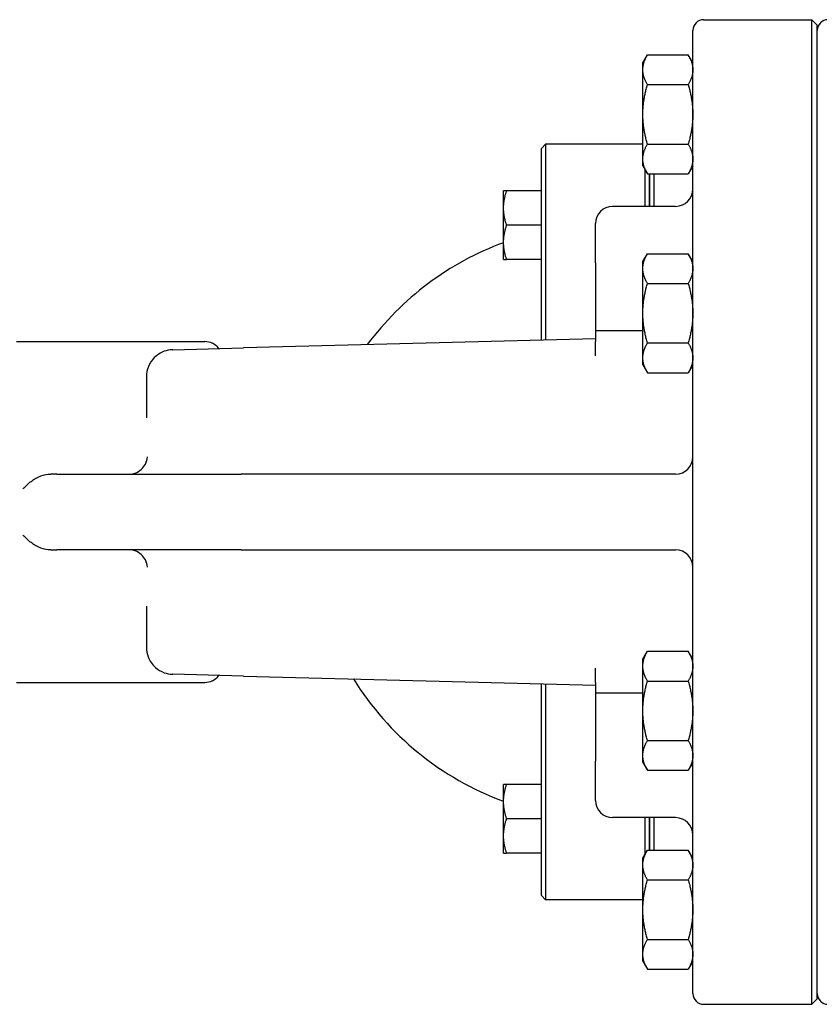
# Model space of a CAD drawing. Header units: inches. Extents: x 18 to 846, y -67 to 561.
# Tile 581 of 656: x 784 to 790, y 302 to 309. Entities that reach past the tile are written whole.
import ezdxf

# ---------------------------------------------------------------- set-up
doc = ezdxf.new("R2010")
doc.units = ezdxf.units.IN
doc.header["$LTSCALE"] = 24
doc.header["$MEASUREMENT"] = 0
doc.layers.add('Visible (ANSI)', color=7, linetype='Continuous', lineweight=30)

msp = doc.modelspace()

# ---------------------------------------------------------------- linework, layer by layer
at = {"layer": 'Visible (ANSI)'}
for p, q in [((788.97451, 309.11554), (789.76191, 309.11554)), ((789.76191, 301.95019), (789.76191, 309.11554)), ((789.80128, 309.07617), (789.76191, 309.11554)), ((789.80128, 301.98956), (789.80128, 309.07617)), ((788.89577, 302.02893), (788.89577, 309.0368)), ((788.53177, 308.80157), (788.56526, 308.85958)), ((788.56526, 308.85958), (788.86227, 308.85958)), ((788.89577, 308.80157), (788.86227, 308.85958)), ((788.53177, 308.75132), (788.53177, 308.80157)), ((788.53177, 308.42657), (788.53177, 308.75132)), ((788.56526, 308.64307), (788.86227, 308.64307)), ((788.53177, 308.10181), (788.53177, 308.42657)), ((787.7934, 308.17911), (787.82465, 308.21036)), ((787.82465, 308.21036), (787.82465, 308.14715)), ((788.53177, 308.21036), (787.82465, 308.21036)), ((788.56526, 308.21006), (788.86227, 308.21006)), ((787.7934, 308.11603), (787.7934, 308.17911)), ((787.7934, 306.7837), (787.7934, 308.11603)), ((787.82465, 308.14715), (787.82465, 306.78452)), ((788.53177, 308.05157), (788.53177, 308.10181)), ((788.53177, 308.05157), (788.56526, 307.99355)), ((788.89577, 308.05157), (788.86227, 307.99355)), ((788.54955, 307.75727), (788.54955, 308.02075)), ((788.56526, 307.99355), (788.86227, 307.99355)), ((788.5808, 307.75727), (788.5808, 307.99355)), ((788.5808, 307.99355), (788.5808, 307.75727)), ((788.61205, 307.99355), (788.61205, 307.75727)), ((787.5184, 307.74481), (787.5184, 307.86981)), ((787.7934, 307.86981), (787.54073, 307.86981)), ((788.77077, 307.75727), (788.3121, 307.75727)), ((787.5184, 307.49481), (787.5184, 307.74481)), ((787.7934, 307.61981), (787.54073, 307.61981)), ((788.1871, 307.34648), (788.1871, 307.63227)), ((787.5184, 307.36981), (787.5184, 307.49481)), ((788.53177, 307.35472), (788.56526, 307.41273)), ((788.56526, 307.41273), (788.86227, 307.41273)), ((788.89577, 307.35472), (788.86227, 307.41273)), ((787.7934, 307.36981), (787.54073, 307.36981)), ((788.1871, 307.34648), (788.1871, 306.85176)), ((788.53177, 307.30447), (788.53177, 307.35472)), ((788.53177, 306.97972), (788.53177, 307.30447)), ((788.56526, 307.19622), (788.86227, 307.19622)), ((788.53177, 306.65496), (788.53177, 306.97972)), ((788.1871, 306.85176), (788.1871, 306.77302)), ((788.53177, 306.85176), (788.1871, 306.85176)), ((783.97451, 306.77302), (785.34557, 306.77302)), ((788.1871, 306.79395), (785.6248, 306.72727)), ((788.1871, 306.66891), (788.1871, 306.77302)), ((788.56526, 306.76321), (788.86227, 306.76321)), ((785.11112, 306.7139), (785.6248, 306.72727)), ((788.53177, 306.60472), (788.53177, 306.65496)), ((788.53177, 306.60472), (788.56526, 306.5467)), ((788.56526, 306.5467), (788.86227, 306.5467)), ((788.89577, 306.60472), (788.86227, 306.5467)), ((784.91939, 306.51712), (784.91939, 306.21745)), ((784.26864, 305.80846), (784.22286, 305.80846)), ((784.26864, 305.80846), (785.61016, 305.80846)), ((788.61013, 305.80846), (785.61016, 305.80846)), ((788.77077, 305.80846), (788.61013, 305.80846)), ((784.22286, 305.25727), (784.26864, 305.25727)), ((785.61016, 305.25727), (784.26864, 305.25727)), ((785.61016, 305.25727), (788.61013, 305.25727)), ((788.61013, 305.25727), (788.77077, 305.25727)), ((784.91939, 304.84828), (784.91939, 304.54861)), ((788.53177, 304.46101), (788.56526, 304.51903)), ((788.53177, 304.41077), (788.53177, 304.46101)), ((788.56526, 304.51903), (788.86227, 304.51903)), ((788.89577, 304.46101), (788.86227, 304.51903)), ((788.1871, 304.29271), (788.1871, 304.39682)), ((788.53177, 304.08601), (788.53177, 304.41077)), ((785.6248, 304.33846), (785.11112, 304.35183)), ((785.6248, 304.33846), (788.1871, 304.27178)), ((783.97451, 304.29271), (785.34557, 304.29271)), ((787.7934, 302.8047), (787.7934, 304.28203)), ((787.82465, 304.28121), (787.82465, 302.77358)), ((788.1871, 304.29271), (788.1871, 304.21397)), ((788.56526, 304.30252), (788.86227, 304.30252)), ((788.1871, 304.21397), (788.1871, 303.71925)), ((788.53177, 304.21397), (788.1871, 304.21397)), ((788.53177, 303.76125), (788.53177, 304.08601)), ((788.56526, 303.86951), (788.86227, 303.86951)), ((788.53177, 303.71101), (788.53177, 303.76125)), ((788.1871, 303.43346), (788.1871, 303.71925)), ((788.53177, 303.71101), (788.56526, 303.653)), ((788.89577, 303.71101), (788.86227, 303.653)), ((788.56526, 303.653), (788.86227, 303.653)), ((787.5184, 303.42592), (787.5184, 303.55092)), ((787.7934, 303.55092), (787.54073, 303.55092)), ((787.5184, 303.17592), (787.5184, 303.42592)), ((787.7934, 303.30092), (787.54073, 303.30092)), ((788.77077, 303.30846), (788.3121, 303.30846)), ((788.54955, 303.04498), (788.54955, 303.30846)), ((788.5808, 303.07218), (788.5808, 303.30846)), ((788.5808, 303.30846), (788.5808, 303.07218)), ((788.61205, 303.30846), (788.61205, 303.07218)), ((787.5184, 303.05092), (787.5184, 303.17592)), ((787.7934, 303.05092), (787.54073, 303.05092)), ((788.53177, 303.01416), (788.56526, 303.07218)), ((788.56526, 303.07218), (788.86227, 303.07218)), ((788.89577, 303.01416), (788.86227, 303.07218)), ((788.53177, 302.96392), (788.53177, 303.01416)), ((788.53177, 302.63916), (788.53177, 302.96392)), ((788.56526, 302.85567), (788.86227, 302.85567)), ((787.7934, 302.74161), (787.7934, 302.8047)), ((787.7934, 302.74161), (787.82465, 302.71036)), ((787.82465, 302.77358), (787.82465, 302.71036)), ((788.53177, 302.71036), (787.82465, 302.71036)), ((788.53177, 302.3144), (788.53177, 302.63916)), ((788.56526, 302.42266), (788.86227, 302.42266)), ((788.53177, 302.26416), (788.53177, 302.3144)), ((788.53177, 302.26416), (788.56526, 302.20615)), ((788.89577, 302.26416), (788.86227, 302.20615)), ((788.56526, 302.20615), (788.86227, 302.20615)), ((788.97451, 301.95019), (789.76191, 301.95019)), ((789.80128, 301.98956), (789.76191, 301.95019))]:
    msp.add_line(p, q, dxfattribs=at)
for centre, radius, start, end in [((788.97451, 309.0368), 0.07874, 90, 180), ((789.88002, 309.0368), 0.07874, 90, 180), ((788.77077, 307.88227), 0.125, 270, 0), ((788.3121, 307.63227), 0.125, 90, 180), ((788.26584, 305.46036), 2.16535, 110.192895, 143.421621), ((785.34557, 306.64802), 0.125, 36.63535, 90), ((788.77077, 305.93346), 0.125, 270, 0), ((788.77077, 305.13227), 0.125, 0, 90), ((785.34557, 304.41771), 0.125, 270, 323.36465), ((788.26584, 305.46036), 2.16535, 211.853683, 249.807105), ((788.3121, 303.43346), 0.125, 180, 270), ((788.77077, 303.18346), 0.125, 0, 90), ((788.97451, 302.02893), 0.07874, 180, 270), ((789.88002, 302.02893), 0.07874, 180, 270)]:
    msp.add_arc(centre, radius, start, end, dxfattribs=at)
for points, weights in [([(788.53177, 308.75132), (788.53177, 308.80157), (788.56526, 308.85958)], [1, 1.04314139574, 1.01001874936]), ([(788.86227, 308.85958), (788.89577, 308.80157), (788.89577, 308.75132)], [1.01001874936, 1.04314139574, 1]), ([(788.56526, 308.64307), (788.53177, 308.70108), (788.53177, 308.75132)], [1.01001874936, 1.04314139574, 1]), ([(788.89577, 308.75132), (788.89577, 308.70108), (788.86227, 308.64307)], [1, 1.04314139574, 1.01001874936]), ([(788.53177, 308.42657), (788.53177, 308.52705), (788.56526, 308.64307)], [1, 1.04314139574, 1.01001874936]), ([(788.86227, 308.64307), (788.89577, 308.52705), (788.89577, 308.42657)], [1.01001874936, 1.04314139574, 1]), ([(788.56526, 308.21006), (788.53177, 308.32608), (788.53177, 308.42657)], [1.01001874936, 1.04314139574, 1]), ([(788.89577, 308.42657), (788.89577, 308.32608), (788.86227, 308.21006)], [1, 1.04314139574, 1.01001874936]), ([(788.53177, 308.10181), (788.53177, 308.15205), (788.56526, 308.21006)], [1, 1.04314139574, 1.01001874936]), ([(788.86227, 308.21006), (788.89577, 308.15205), (788.89577, 308.10181)], [1.01001874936, 1.04314139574, 1]), ([(788.56526, 307.99355), (788.53177, 308.05157), (788.53177, 308.10181)], [1.01001874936, 1.04314139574, 1]), ([(788.89577, 308.10181), (788.89577, 308.05157), (788.86227, 307.99355)], [1, 1.04314139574, 1.01001874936]), ([(787.54073, 307.86981), (787.5184, 307.86981), (787.5184, 307.86981)], [1.01001874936, 1.04314139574, 1]), ([(787.5184, 307.74481), (787.5184, 307.80283), (787.54073, 307.86981)], [1, 1.04314139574, 1.01001874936]), ([(787.54073, 307.61981), (787.5184, 307.6868), (787.5184, 307.74481)], [1.01001874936, 1.04314139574, 1]), ([(787.5184, 307.49481), (787.5184, 307.55283), (787.54073, 307.61981)], [1, 1.04314139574, 1.01001874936]), ([(787.54073, 307.36981), (787.5184, 307.4368), (787.5184, 307.49481)], [1.01001874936, 1.04314139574, 1]), ([(788.53177, 307.30447), (788.53177, 307.35472), (788.56526, 307.41273)], [1, 1.04314139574, 1.01001874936]), ([(788.86227, 307.41273), (788.89577, 307.35472), (788.89577, 307.30447)], [1.01001874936, 1.04314139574, 1]), ([(787.5184, 307.36981), (787.5184, 307.36981), (787.54073, 307.36981)], [1, 1.04314139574, 1.01001874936]), ([(788.56526, 307.19622), (788.53177, 307.25423), (788.53177, 307.30447)], [1.01001874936, 1.04314139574, 1]), ([(788.89577, 307.30447), (788.89577, 307.25423), (788.86227, 307.19622)], [1, 1.04314139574, 1.01001874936]), ([(788.53177, 306.97972), (788.53177, 307.0802), (788.56526, 307.19622)], [1, 1.04314139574, 1.01001874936]), ([(788.86227, 307.19622), (788.89577, 307.0802), (788.89577, 306.97972)], [1.01001874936, 1.04314139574, 1]), ([(788.56526, 306.76321), (788.53177, 306.87923), (788.53177, 306.97972)], [1.01001874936, 1.04314139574, 1]), ([(788.89577, 306.97972), (788.89577, 306.87923), (788.86227, 306.76321)], [1, 1.04314139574, 1.01001874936]), ([(788.53177, 306.65496), (788.53177, 306.7052), (788.56526, 306.76321)], [1, 1.04314139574, 1.01001874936]), ([(788.86227, 306.76321), (788.89577, 306.7052), (788.89577, 306.65496)], [1.01001874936, 1.04314139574, 1]), ([(788.56526, 306.5467), (788.53177, 306.60472), (788.53177, 306.65496)], [1.01001874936, 1.04314139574, 1]), ([(788.89577, 306.65496), (788.89577, 306.60472), (788.86227, 306.5467)], [1, 1.04314139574, 1.01001874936]), ([(788.53177, 304.41077), (788.53177, 304.46101), (788.56526, 304.51903)], [1, 1.04314139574, 1.01001874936]), ([(788.86227, 304.51903), (788.89577, 304.46101), (788.89577, 304.41077)], [1.01001874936, 1.04314139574, 1]), ([(788.56526, 304.30252), (788.53177, 304.36053), (788.53177, 304.41077)], [1.01001874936, 1.04314139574, 1]), ([(788.89577, 304.41077), (788.89577, 304.36053), (788.86227, 304.30252)], [1, 1.04314139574, 1.01001874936]), ([(788.53177, 304.08601), (788.53177, 304.1865), (788.56526, 304.30252)], [1, 1.04314139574, 1.01001874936]), ([(788.86227, 304.30252), (788.89577, 304.1865), (788.89577, 304.08601)], [1.01001874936, 1.04314139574, 1]), ([(788.56526, 303.86951), (788.53177, 303.98553), (788.53177, 304.08601)], [1.01001874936, 1.04314139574, 1]), ([(788.89577, 304.08601), (788.89577, 303.98553), (788.86227, 303.86951)], [1, 1.04314139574, 1.01001874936]), ([(788.53177, 303.76125), (788.53177, 303.8115), (788.56526, 303.86951)], [1, 1.04314139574, 1.01001874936]), ([(788.86227, 303.86951), (788.89577, 303.8115), (788.89577, 303.76125)], [1.01001874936, 1.04314139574, 1]), ([(788.56526, 303.653), (788.53177, 303.71101), (788.53177, 303.76125)], [1.01001874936, 1.04314139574, 1]), ([(788.89577, 303.76125), (788.89577, 303.71101), (788.86227, 303.653)], [1, 1.04314139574, 1.01001874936]), ([(787.54073, 303.55092), (787.5184, 303.55092), (787.5184, 303.55092)], [1.01001874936, 1.04314139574, 1]), ([(787.5184, 303.42592), (787.5184, 303.48393), (787.54073, 303.55092)], [1, 1.04314139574, 1.01001874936]), ([(787.54073, 303.30092), (787.5184, 303.3679), (787.5184, 303.42592)], [1.01001874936, 1.04314139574, 1]), ([(787.5184, 303.17592), (787.5184, 303.23393), (787.54073, 303.30092)], [1, 1.04314139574, 1.01001874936]), ([(787.54073, 303.05092), (787.5184, 303.1179), (787.5184, 303.17592)], [1.01001874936, 1.04314139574, 1]), ([(787.5184, 303.05092), (787.5184, 303.05092), (787.54073, 303.05092)], [1, 1.04314139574, 1.01001874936]), ([(788.53177, 302.96392), (788.53177, 303.01416), (788.56526, 303.07218)], [1, 1.04314139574, 1.01001874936]), ([(788.86227, 303.07218), (788.89577, 303.01416), (788.89577, 302.96392)], [1.01001874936, 1.04314139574, 1]), ([(788.56526, 302.85567), (788.53177, 302.91368), (788.53177, 302.96392)], [1.01001874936, 1.04314139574, 1]), ([(788.89577, 302.96392), (788.89577, 302.91368), (788.86227, 302.85567)], [1, 1.04314139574, 1.01001874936]), ([(788.53177, 302.63916), (788.53177, 302.73964), (788.56526, 302.85567)], [1, 1.04314139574, 1.01001874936]), ([(788.86227, 302.85567), (788.89577, 302.73964), (788.89577, 302.63916)], [1.01001874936, 1.04314139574, 1]), ([(788.56526, 302.42266), (788.53177, 302.53868), (788.53177, 302.63916)], [1.01001874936, 1.04314139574, 1]), ([(788.89577, 302.63916), (788.89577, 302.53868), (788.86227, 302.42266)], [1, 1.04314139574, 1.01001874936]), ([(788.53177, 302.3144), (788.53177, 302.36464), (788.56526, 302.42266)], [1, 1.04314139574, 1.01001874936]), ([(788.86227, 302.42266), (788.89577, 302.36464), (788.89577, 302.3144)], [1.01001874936, 1.04314139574, 1]), ([(788.56526, 302.20615), (788.53177, 302.26416), (788.53177, 302.3144)], [1.01001874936, 1.04314139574, 1]), ([(788.89577, 302.3144), (788.89577, 302.26416), (788.86227, 302.20615)], [1, 1.04314139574, 1.01001874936])]:
    msp.add_rational_spline(points, weights, degree=2, dxfattribs=at)
for points, knots in [([(785.11112, 306.7139), (785.08858, 306.71331), (785.06789, 306.70897), (785.02002, 306.69164), (784.99589, 306.67523), (784.95776, 306.63696), (784.94352, 306.61487), (784.92421, 306.56756), (784.91939, 306.54226), (784.91939, 306.51712)], [-0.75470066, -0.75470066, -0.75470066, -0.75470066, -0.62264957, -0.62264957, -0.41584047, -0.41584047, -0.20976238, -0.20976238, 0.00146796, 0.00146796, 0.00146796, 0.00146796]), ([(784.80795, 305.80914), (784.82088, 305.8105), (784.83338, 305.81385), (784.85845, 305.8247), (784.87037, 305.83254), (784.89385, 305.85351), (784.90426, 305.86743), (784.92026, 305.89837), (784.9254, 305.91579), (784.92724, 305.93326), (784.92725, 305.93336), (784.92726, 305.93346)], [-0.52170748, -0.52170748, -0.52170748, -0.52170748, -0.42185212, -0.42185212, -0.30775721, -0.30775721, -0.16113705, -0.16113705, 0, 0, 0.00092709, 0.00092709, 0.00092709, 0.00092709]), ([(784.02012, 305.70034), (784.02022, 305.70044), (784.02032, 305.70054), (784.03826, 305.71926), (784.05787, 305.73853), (784.09847, 305.76939), (784.12242, 305.78481), (784.17457, 305.80382), (784.19854, 305.80846), (784.22286, 305.80846)], [-0.00109808, -0.00109808, -0.00109808, -0.00109808, 0, 0, 0.19742354, 0.19742354, 0.35635567, 0.35635567, 0.48068001, 0.48068001, 0.48068001, 0.48068001]), ([(784.22286, 305.25727), (784.19854, 305.25727), (784.17457, 305.26191), (784.12242, 305.28092), (784.09847, 305.29634), (784.05787, 305.3272), (784.03826, 305.34647), (784.02032, 305.36519), (784.02022, 305.36529), (784.02012, 305.36539)], [0, 0, 0, 0, 0.18530023, 0.18530023, 0.42218192, 0.42218192, 0.71643363, 0.71643363, 0.71807027, 0.71807027, 0.71807027, 0.71807027]), ([(784.80795, 305.25659), (784.80568, 305.25683), (784.8034, 305.257), (784.79903, 305.25722), (784.79694, 305.25727), (784.79486, 305.25727)], [1.517038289, 1.517038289, 1.517038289, 1.517038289, 1.534503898, 1.534503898, 1.550447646, 1.550447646, 1.550447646, 1.550447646]), ([(784.92726, 305.13227), (784.92725, 305.13237), (784.92724, 305.13247), (784.9254, 305.14994), (784.92026, 305.16736), (784.90426, 305.1983), (784.89385, 305.21222), (784.87037, 305.23319), (784.85845, 305.24103), (784.83338, 305.25188), (784.82088, 305.25523), (784.80795, 305.25659)], [-0.51875096, -0.51875096, -0.51875096, -0.51875096, -0.51783077, -0.51783077, -0.35789109, -0.35789109, -0.21236045, -0.21236045, -0.09911335, -0.09911335, 0, 0, 0, 0]), ([(784.91939, 304.54861), (784.91939, 304.52471), (784.92375, 304.50066), (784.94343, 304.44963), (784.96102, 304.42319), (785.00301, 304.38589), (785.02431, 304.37254), (785.06789, 304.35676), (785.08858, 304.35242), (785.11112, 304.35183)], [-0.75616862, -0.75616862, -0.75616862, -0.75616862, -0.55534549, -0.55534549, -0.30852527, -0.30852527, -0.13205108, -0.13205108, 0, 0, 0, 0])]:
    msp.add_open_spline(points, degree=3, knots=knots, dxfattribs=at)
msp.add_open_spline([(784.79486, 305.80846), (784.79924, 305.80846), (784.80361, 305.80869), (784.80795, 305.80914)], degree=3, dxfattribs=at)

doc.saveas('drawing.dxf')
